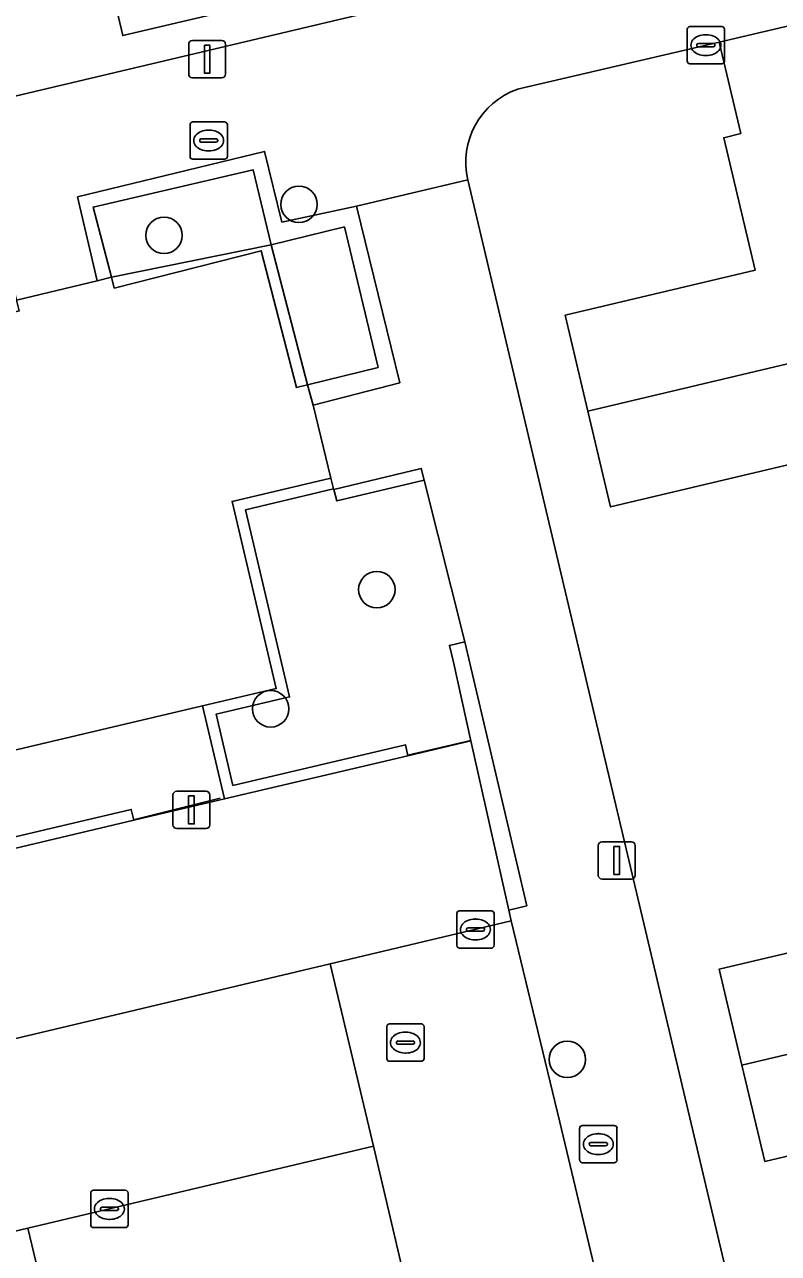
# Model space of a CAD drawing. Extents: x 158031 to 159244, y 380104 to 381214.
# Drawn here: x 159022.78 to 159042.99, y 380872.94 to 380905.89 of the extents above; entities that cross this region are included whole.
import ezdxf

# ---------------------------------------------------------------- set-up
doc = ezdxf.new("R2010")
doc.units = 0
for name, color, linetype in [('IMGEO_Boom', 7, 'Continuous'), ('IMGEO_Brandkraan', 7, 'Continuous'), ('IMGEO_Erf', 7, 'Continuous'), ('IMGEO_Groenvoorziening', 7, 'Continuous'), ('IMGEO_Kolk', 7, 'Continuous'), ('IMGEO_Lichtmast', 7, 'Continuous'), ('IMGEO_Muur', 7, 'Continuous'), ('IMGEO_Pand', 7, 'Continuous'), ('IMGEO_Parkeervlak_open', 7, 'Continuous'), ('IMGEO_Rijbaan_lokaal_open', 7, 'Continuous'), ('IMGEO_Rioolput', 7, 'Continuous'), ('IMGEO_Voetpad_open', 7, 'Continuous')]:
    doc.layers.add(name, color=color, linetype=linetype)

msp = doc.modelspace()

# ---------------------------------------------------------------- linework, layer by layer
at = {"layer": 'IMGEO_Boom'}
for centre in [(159030.132, 380901.068), (159026.516, 380900.235), (159032.22, 380890.739), (159029.374, 380887.544), (159037.327, 380878.146)]:
    msp.add_circle(centre, 0.489, dxfattribs=at)
at = {"layer": 'IMGEO_Brandkraan'}
for p, q in [((159037.733, 380876.374), (159038.585, 380876.374)), ((159037.658, 380875.448), (159037.658, 380876.3)), ((159038.146, 380876.154), (159038.171, 380876.154)), ((159038.659, 380876.3), (159038.659, 380875.448)), ((159037.917, 380875.868), (159037.917, 380875.88)), ((159038.355, 380875.831), (159037.957, 380875.831)), ((159037.96, 380875.917), (159038.358, 380875.917)), ((159038.401, 380875.88), (159038.401, 380875.868)), ((159038.585, 380875.374), (159037.733, 380875.374)), ((159038.169, 380875.594), (159038.144, 380875.594))]:
    msp.add_line(p, q, dxfattribs=at)
for points in [[(159037.733, 380876.374), (159038.585, 380876.374)], [(159037.658, 380875.448), (159037.658, 380876.3)], [(159038.659, 380876.3), (159038.659, 380875.448)], [(159038.585, 380875.374), (159037.733, 380875.374)]]:
    msp.add_lwpolyline(points, dxfattribs=at)
for centre, radius, start, end in [((159037.735, 380876.298), 0.0765, 91.552, 178.448), ((159037.735, 380876.298), 0.0765, 91.552, 178.448), ((159038.583, 380876.298), 0.0765, 1.552, 88.448), ((159038.583, 380876.298), 0.0765, 1.552, 88.448), ((159037.957, 380875.877), 0.0403, 85.8775, 175.7526), ((159037.954, 380875.867), 0.0366, 178.938, 274.7102), ((159038.358, 380875.874), 0.043, 264.8664, 352.4533), ((159038.362, 380875.879), 0.0386, 1.7309, 96.639), ((159037.735, 380875.45), 0.0765, 181.552, 268.448), ((159037.735, 380875.45), 0.0765, 181.552, 268.448), ((159038.583, 380875.45), 0.0765, 271.552, 358.448), ((159038.583, 380875.45), 0.0765, 271.552, 358.448)]:
    msp.add_arc(centre, radius, start, end, dxfattribs=at)
for centre, major_axis, ratio, start_param, end_param in [((159038.145, 380875.874), (-0.387, 0.002), 0.722429, 4.712389, 7.853982), ((159038.17, 380875.874), (-0.39, 0.002), 0.717154, 1.570796, 4.712389)]:
    msp.add_ellipse(centre, major_axis=major_axis, ratio=ratio, start_param=start_param, end_param=end_param, dxfattribs=at)
at = {"layer": 'IMGEO_Erf'}
for points in [[(159050.364, 380936.227), (159035.448, 380932.774), (159016.511, 380928.391), (159016.167, 380929.876), (159014.206, 380929.413), (159011.265, 380928.718), (159008.323, 380928.023), (159005.381, 380927.328), (159002.44, 380926.633), (159001.418, 380926.392), (159000, 380926.056), (158999.499, 380925.937), (158996.552, 380925.239), (158999.868, 380911.016), (159000.467, 380908.449), (159000.889, 380906.639), (159002.601, 380899.259), (159054.938, 380911.648)], [(159027.965, 380906.197), (159025.41, 380905.593), (159024.192, 380910.745)], [(159043.545, 380894.152), (159038.488, 380892.955), (159037.879, 380895.525), (159037.271, 380898.095), (159042.36, 380899.3), (159041.519, 380902.854), (159041.978, 380902.963), (159041.4, 380905.412), (159035.996, 380904.156)], [(159034.663, 380901.723), (159054.412, 380818.274)], [(159047.672, 380876.605), (159042.62, 380875.41), (159042.01, 380877.988), (159041.4, 380880.564), (159046.476, 380881.765)]]:
    msp.add_lwpolyline(points, dxfattribs=at)
msp.add_arc((159036.675, 380902.202), 2.068, 109.1632, 193.4016, dxfattribs=at)
at = {"layer": 'IMGEO_Groenvoorziening'}
for points in [[(159029.391, 380899.986), (159028.903, 380901.996), (159024.615, 380900.996), (159025.105, 380899.112)], [(159030.358, 380896.232), (159032.253, 380896.696), (159031.35, 380900.462), (159029.391, 380899.986)], [(159020.282, 380894.103), (159021.992, 380886.76), (159022.091, 380886.333), (159027.551, 380887.62), (159029.524, 380888.085), (159028.341, 380893.105), (159030.991, 380893.729), (159030.517, 380895.684), (159030.358, 380896.232), (159030.067, 380896.157), (159029.123, 380899.824), (159025.179, 380898.821), (159025.105, 380899.112), (159024.723, 380899.015), (159022.56, 380898.502), (159022.633, 380898.211), (159008.575, 380894.702), (159009.57, 380890.529), (159011.573, 380891.02), (159011.515, 380891.327), (159014.448, 380891.973), (159014.318, 380892.727)], [(159033.486, 380893.677), (159031.151, 380893.116), (159031.067, 380893.42), (159031.063, 380893.438), (159028.7, 380892.881), (159029.883, 380887.862), (159027.912, 380887.397), (159028.361, 380885.489), (159032.985, 380886.579), (159033.054, 380886.287), (159034.745, 380886.685), (159034.272, 380888.794), (159034.165, 380889.244), (159034.582, 380889.337)], [(159025.636, 380884.846), (159025.705, 380884.554), (159028.138, 380885.128), (159027.551, 380887.62), (159022.091, 380886.333), (159013.831, 380884.386), (159014.344, 380882.185), (159018.753, 380883.224), (159018.822, 380882.932), (159020.912, 380883.425), (159020.843, 380883.717)]]:
    msp.add_lwpolyline(points, close=True, dxfattribs=at)
at = {"layer": 'IMGEO_Kolk'}
for p, q in [((159040.54, 380904.909), (159040.54, 380905.761)), ((159040.615, 380905.835), (159041.467, 380905.835)), ((159041.541, 380905.761), (159041.541, 380904.909)), ((159040.842, 380905.378), (159041.24, 380905.378)), ((159041.028, 380905.615), (159041.053, 380905.615)), ((159040.799, 380905.329), (159040.799, 380905.341)), ((159041.237, 380905.292), (159040.839, 380905.292)), ((159041.051, 380905.055), (159041.026, 380905.055)), ((159041.283, 380905.341), (159041.283, 380905.329)), ((159041.467, 380904.835), (159040.615, 380904.835)), ((159034.364, 380881.203), (159034.364, 380882.055)), ((159034.439, 380882.129), (159035.291, 380882.129)), ((159035.365, 380882.055), (159035.365, 380881.203)), ((159034.623, 380881.623), (159034.623, 380881.635)), ((159034.666, 380881.672), (159035.064, 380881.672)), ((159034.852, 380881.909), (159034.877, 380881.909)), ((159035.107, 380881.635), (159035.107, 380881.623)), ((159035.061, 380881.586), (159034.663, 380881.586)), ((159034.875, 380881.349), (159034.85, 380881.349)), ((159035.291, 380881.129), (159034.439, 380881.129)), ((159024.55, 380873.71), (159024.55, 380874.562)), ((159024.625, 380874.636), (159025.477, 380874.636)), ((159025.038, 380874.416), (159025.063, 380874.416)), ((159025.551, 380874.562), (159025.551, 380873.71)), ((159024.809, 380874.13), (159024.809, 380874.142)), ((159025.247, 380874.093), (159024.849, 380874.093)), ((159024.852, 380874.179), (159025.25, 380874.179)), ((159025.293, 380874.142), (159025.293, 380874.13)), ((159025.061, 380873.856), (159025.036, 380873.856)), ((159025.477, 380873.636), (159024.625, 380873.636))]:
    msp.add_line(p, q, dxfattribs=at)
for points in [[(159040.54, 380904.909), (159040.54, 380905.761)], [(159040.615, 380905.835), (159041.467, 380905.835)], [(159041.541, 380905.761), (159041.541, 380904.909)], [(159041.467, 380904.835), (159040.615, 380904.835)], [(159034.364, 380881.203), (159034.364, 380882.055)], [(159034.439, 380882.129), (159035.291, 380882.129)], [(159035.365, 380882.055), (159035.365, 380881.203)], [(159035.291, 380881.129), (159034.439, 380881.129)], [(159024.55, 380873.71), (159024.55, 380874.562)], [(159024.625, 380874.636), (159025.477, 380874.636)], [(159025.551, 380874.562), (159025.551, 380873.71)], [(159025.477, 380873.636), (159024.625, 380873.636)]]:
    msp.add_lwpolyline(points, dxfattribs=at)
for centre, radius, start, end in [((159040.617, 380905.759), 0.0765, 91.552, 178.448), ((159040.617, 380905.759), 0.0765, 91.552, 178.448), ((159041.465, 380905.759), 0.0765, 1.552, 88.448), ((159041.465, 380905.759), 0.0765, 1.552, 88.448), ((159040.839, 380905.338), 0.0403, 85.8775, 175.7526), ((159041.244, 380905.34), 0.0386, 1.7309, 96.639), ((159040.836, 380905.328), 0.0366, 178.938, 274.7102), ((159041.24, 380905.335), 0.043, 264.8664, 352.4533), ((159040.617, 380904.911), 0.0765, 181.552, 268.448), ((159040.617, 380904.911), 0.0765, 181.552, 268.448), ((159041.465, 380904.911), 0.0765, 271.552, 358.448), ((159041.465, 380904.911), 0.0765, 271.552, 358.448), ((159034.441, 380882.053), 0.0765, 91.552, 178.448), ((159034.441, 380882.053), 0.0765, 91.552, 178.448), ((159035.289, 380882.053), 0.0765, 1.552, 88.448), ((159035.289, 380882.053), 0.0765, 1.552, 88.448), ((159034.663, 380881.632), 0.0403, 85.8775, 175.7526), ((159035.068, 380881.634), 0.0386, 1.7309, 96.639), ((159034.66, 380881.622), 0.0366, 178.938, 274.7102), ((159035.064, 380881.629), 0.043, 264.8664, 352.4533), ((159034.441, 380881.205), 0.0765, 181.552, 268.448), ((159034.441, 380881.205), 0.0765, 181.552, 268.448), ((159035.289, 380881.205), 0.0765, 271.552, 358.448), ((159035.289, 380881.205), 0.0765, 271.552, 358.448), ((159024.627, 380874.56), 0.0765, 91.552, 178.448), ((159024.627, 380874.56), 0.0765, 91.552, 178.448), ((159025.475, 380874.56), 0.0765, 1.552, 88.448), ((159025.475, 380874.56), 0.0765, 1.552, 88.448), ((159024.849, 380874.139), 0.0403, 85.8775, 175.7526), ((159024.846, 380874.129), 0.0366, 178.938, 274.7102), ((159025.25, 380874.136), 0.043, 264.8664, 352.4533), ((159025.254, 380874.141), 0.0386, 1.7309, 96.639), ((159024.627, 380873.712), 0.0765, 181.552, 268.448), ((159024.627, 380873.712), 0.0765, 181.552, 268.448), ((159025.475, 380873.712), 0.0765, 271.552, 358.448), ((159025.475, 380873.712), 0.0765, 271.552, 358.448)]:
    msp.add_arc(centre, radius, start, end, dxfattribs=at)
for centre, major_axis, ratio, start_param, end_param in [((159041.027, 380905.335), (-0.387, 0.002), 0.722429, 4.712389, 7.853982), ((159041.052, 380905.335), (-0.39, 0.002), 0.717154, 1.570796, 4.712389), ((159034.851, 380881.629), (-0.387, 0.002), 0.722429, 4.712389, 7.853982), ((159034.876, 380881.629), (-0.39, 0.002), 0.717154, 1.570796, 4.712389), ((159025.037, 380874.136), (-0.387, 0.002), 0.722429, 4.712389, 7.853982), ((159025.062, 380874.136), (-0.39, 0.002), 0.717154, 1.570796, 4.712389)]:
    msp.add_ellipse(centre, major_axis=major_axis, ratio=ratio, start_param=start_param, end_param=end_param, dxfattribs=at)
at = {"layer": 'IMGEO_Lichtmast'}
for p, q in [((159027.176, 380904.56), (159027.176, 380905.36)), ((159027.176, 380905.36), (159027.176, 380904.56)), ((159027.276, 380905.46), (159028.066, 380905.46)), ((159028.066, 380905.46), (159027.276, 380905.46)), ((159028.166, 380905.36), (159028.166, 380904.56)), ((159028.166, 380904.56), (159028.166, 380905.36)), ((159028.066, 380904.46), (159027.276, 380904.46)), ((159027.276, 380904.46), (159028.066, 380904.46)), ((159026.855, 380885.333), (159027.645, 380885.333)), ((159027.645, 380885.333), (159026.855, 380885.333)), ((159026.755, 380884.433), (159026.755, 380885.233)), ((159026.755, 380885.233), (159026.755, 380884.433)), ((159027.745, 380885.233), (159027.745, 380884.433)), ((159027.745, 380884.433), (159027.745, 380885.233)), ((159027.645, 380884.333), (159026.855, 380884.333)), ((159026.855, 380884.333), (159027.645, 380884.333)), ((159038.258, 380883.979), (159039.048, 380883.979)), ((159039.048, 380883.979), (159038.258, 380883.979)), ((159038.158, 380883.079), (159038.158, 380883.879)), ((159038.158, 380883.879), (159038.158, 380883.079)), ((159039.148, 380883.879), (159039.148, 380883.079)), ((159039.148, 380883.079), (159039.148, 380883.879)), ((159039.048, 380882.979), (159038.258, 380882.979)), ((159038.258, 380882.979), (159039.048, 380882.979))]:
    msp.add_line(p, q, dxfattribs=at)
for points in [[(159027.596, 380905.335), (159027.746, 380905.335), (159027.746, 380904.585), (159027.596, 380904.585), (159027.596, 380905.335)], [(159027.175, 380885.208), (159027.325, 380885.208), (159027.325, 380884.458), (159027.175, 380884.458), (159027.175, 380885.208)], [(159038.578, 380883.854), (159038.728, 380883.854), (159038.728, 380883.104), (159038.578, 380883.104), (159038.578, 380883.854)]]:
    msp.add_lwpolyline(points, dxfattribs=at)
for centre, start, end in [((159027.276, 380905.36), 90, 180), ((159027.276, 380905.36), 90, 180), ((159028.066, 380905.36), 0, 90), ((159028.066, 380905.36), 360, 90), ((159027.276, 380904.56), 180, 270), ((159027.276, 380904.56), 180, 270), ((159028.066, 380904.56), 270, 0), ((159028.066, 380904.56), 270, 0), ((159026.855, 380885.233), 90, 180), ((159026.855, 380885.233), 90, 180), ((159027.645, 380885.233), 0, 90), ((159027.645, 380885.233), 360, 90), ((159026.855, 380884.433), 180, 270), ((159026.855, 380884.433), 180, 270), ((159027.645, 380884.433), 270, 0), ((159027.645, 380884.433), 270, 0), ((159038.258, 380883.879), 90, 180), ((159038.258, 380883.879), 90, 180), ((159039.048, 380883.879), 0, 90), ((159039.048, 380883.879), 360, 90), ((159038.258, 380883.079), 180, 270), ((159038.258, 380883.079), 180, 270), ((159039.048, 380883.079), 270, 0), ((159039.048, 380883.079), 270, 0)]:
    msp.add_arc(centre, 0.1, start, end, dxfattribs=at)
at = {"layer": 'IMGEO_Muur'}
for points in [[(159030.358, 380896.232), (159030.517, 380895.684), (159032.833, 380896.285), (159031.673, 380901.018), (159029.676, 380900.593), (159029.212, 380902.488), (159024.199, 380901.266), (159024.723, 380899.015), (159025.105, 380899.112), (159024.615, 380900.996), (159028.903, 380901.996), (159029.391, 380899.986), (159031.35, 380900.462), (159032.253, 380896.696)], [(159025.105, 380899.112), (159025.179, 380898.821), (159029.123, 380899.824), (159030.067, 380896.157), (159030.358, 380896.232), (159029.391, 380899.986)], [(159033.486, 380893.677), (159033.411, 380893.988), (159031.067, 380893.42), (159031.151, 380893.116)], [(159029.883, 380887.862), (159028.7, 380892.881), (159031.063, 380893.438), (159030.991, 380893.729), (159028.341, 380893.105), (159029.524, 380888.085), (159027.551, 380887.62), (159028.138, 380885.128), (159033.054, 380886.287), (159032.985, 380886.579), (159028.361, 380885.489), (159027.912, 380887.397)], [(159034.582, 380889.337), (159034.165, 380889.244), (159034.272, 380888.794), (159034.745, 380886.685), (159035.76, 380882.149), (159036.24, 380882.261)], [(159025.705, 380884.554), (159025.636, 380884.846), (159020.843, 380883.717), (159020.912, 380883.425)]]:
    msp.add_lwpolyline(points, close=True, dxfattribs=at)
for points in [[(159034.582, 380889.337), (159033.486, 380893.677)], [(159033.055, 380886.304), (159034.743, 380886.692)], [(159025.701, 380884.571), (159028.016, 380885.146)]]:
    msp.add_lwpolyline(points, dxfattribs=at)
at = {"layer": 'IMGEO_Pand'}
for points in [[(159018.816, 380918.611), (159020.878, 380909.962), (159024.192, 380910.745), (159025.41, 380905.593), (159027.965, 380906.197), (159024.328, 380921.566), (159022.491, 380921.131), (159022.86, 380919.567)], [(159051.674, 380898.791), (159050.717, 380902.833), (159049.653, 380907.364), (159041.4, 380905.412), (159041.978, 380902.963), (159041.519, 380902.854), (159042.36, 380899.3), (159037.271, 380898.095), (159037.879, 380895.525)], [(159051.674, 380898.791), (159037.879, 380895.525), (159038.488, 380892.955), (159043.545, 380894.152), (159044.359, 380890.711), (159054.652, 380893.147), (159054.202, 380895.046), (159052.647, 380894.678)], [(159045.722, 380884.952), (159046.476, 380881.765), (159041.4, 380880.564), (159042.01, 380877.988), (159055.89, 380881.278), (159057.365, 380881.627), (159056.431, 380885.573), (159056.003, 380887.383), (159054.522, 380887.034)], [(159058.336, 380877.445), (159056.879, 380877.1), (159055.89, 380881.278), (159042.01, 380877.988), (159042.62, 380875.41), (159047.672, 380876.605), (159048.482, 380873.182), (159058.769, 380875.615)]]:
    msp.add_lwpolyline(points, close=True, dxfattribs=at)
at = {"layer": 'IMGEO_Parkeervlak_open'}
msp.add_lwpolyline([(159034.745, 380886.685), (159033.054, 380886.287), (159028.138, 380885.128), (159025.705, 380884.554), (159020.912, 380883.425), (159018.822, 380882.932), (159014.12, 380881.824), (159012.012, 380881.328), (159012.711, 380878.303), (159012.527, 380878.26), (159012.941, 380876.428), (159030.969, 380880.704), (159035.826, 380881.856), (159035.76, 380882.149)], close=True, dxfattribs=at)
at = {"layer": 'IMGEO_Rijbaan_lokaal_open'}
for points in [[(159043.598, 380849.322), (159037.126, 380876.463), (159035.826, 380881.856), (159030.969, 380880.704), (159032.128, 380875.818), (159033.819, 380868.623), (159037.273, 380853.93), (159037.653, 380852.313), (159039.001, 380846.606), (159042.449, 380832.005), (159044.226, 380824.483), (159045.366, 380819.656), (159050.176, 380820.792)], [(159022.868, 380873.619), (159032.128, 380875.818), (159030.969, 380880.704), (159012.941, 380876.428), (159001.298, 380873.666), (159000.866, 380873.564), (159000, 380873.359), (158980.884, 380868.836), (158980.498, 380868.745), (158971.896, 380866.71), (158972.991, 380861.775), (159000, 380868.189)]]:
    msp.add_lwpolyline(points, close=True, dxfattribs=at)
at = {"layer": 'IMGEO_Rioolput'}
for p, q in [((159027.212, 380902.353), (159027.212, 380903.205)), ((159027.287, 380903.279), (159028.139, 380903.279)), ((159027.7, 380903.059), (159027.725, 380903.059)), ((159028.213, 380903.205), (159028.213, 380902.353)), ((159027.471, 380902.773), (159027.471, 380902.785)), ((159027.909, 380902.736), (159027.511, 380902.736)), ((159027.514, 380902.822), (159027.912, 380902.822)), ((159027.955, 380902.785), (159027.955, 380902.773)), ((159027.723, 380902.499), (159027.698, 380902.499)), ((159028.139, 380902.279), (159027.287, 380902.279)), ((159032.487, 380878.169), (159032.487, 380879.021)), ((159032.562, 380879.095), (159033.414, 380879.095)), ((159033.488, 380879.021), (159033.488, 380878.169)), ((159032.975, 380878.875), (159033, 380878.875)), ((159032.746, 380878.589), (159032.746, 380878.601)), ((159033.184, 380878.552), (159032.786, 380878.552)), ((159032.789, 380878.638), (159033.187, 380878.638)), ((159033.23, 380878.601), (159033.23, 380878.589)), ((159033.414, 380878.095), (159032.562, 380878.095)), ((159032.998, 380878.315), (159032.973, 380878.315))]:
    msp.add_line(p, q, dxfattribs=at)
for points in [[(159027.212, 380902.353), (159027.212, 380903.205)], [(159027.287, 380903.279), (159028.139, 380903.279)], [(159028.213, 380903.205), (159028.213, 380902.353)], [(159028.139, 380902.279), (159027.287, 380902.279)], [(159032.487, 380878.169), (159032.487, 380879.021)], [(159032.562, 380879.095), (159033.414, 380879.095)], [(159033.488, 380879.021), (159033.488, 380878.169)], [(159033.414, 380878.095), (159032.562, 380878.095)]]:
    msp.add_lwpolyline(points, dxfattribs=at)
for centre, radius, start, end in [((159027.289, 380903.203), 0.0765, 91.552, 178.448), ((159027.289, 380903.203), 0.0765, 91.552, 178.448), ((159028.137, 380903.203), 0.0765, 1.552, 88.448), ((159028.137, 380903.203), 0.0765, 1.552, 88.448), ((159027.511, 380902.782), 0.0403, 85.8775, 175.7526), ((159027.508, 380902.772), 0.0366, 178.938, 274.7102), ((159027.912, 380902.779), 0.043, 264.8664, 352.4533), ((159027.916, 380902.784), 0.0386, 1.7309, 96.639), ((159027.289, 380902.355), 0.0765, 181.552, 268.448), ((159027.289, 380902.355), 0.0765, 181.552, 268.448), ((159028.137, 380902.355), 0.0765, 271.552, 358.448), ((159028.137, 380902.355), 0.0765, 271.552, 358.448), ((159032.564, 380879.019), 0.0765, 91.552, 178.448), ((159032.564, 380879.019), 0.0765, 91.552, 178.448), ((159033.412, 380879.019), 0.0765, 1.552, 88.448), ((159033.412, 380879.019), 0.0765, 1.552, 88.448), ((159032.786, 380878.598), 0.0403, 85.8775, 175.7526), ((159032.783, 380878.588), 0.0366, 178.938, 274.7102), ((159033.187, 380878.595), 0.043, 264.8664, 352.4533), ((159033.191, 380878.6), 0.0386, 1.7309, 96.639), ((159032.564, 380878.171), 0.0765, 181.552, 268.448), ((159032.564, 380878.171), 0.0765, 181.552, 268.448), ((159033.412, 380878.171), 0.0765, 271.552, 358.448), ((159033.412, 380878.171), 0.0765, 271.552, 358.448)]:
    msp.add_arc(centre, radius, start, end, dxfattribs=at)
for centre, major_axis, ratio, start_param, end_param in [((159027.699, 380902.779), (-0.387, 0.002), 0.722429, 4.712389, 7.853982), ((159027.724, 380902.779), (-0.39, 0.002), 0.717154, 1.570796, 4.712389), ((159032.974, 380878.595), (-0.387, 0.002), 0.722429, 4.712389, 7.853982), ((159032.999, 380878.595), (-0.39, 0.002), 0.717154, 1.570796, 4.712389)]:
    msp.add_ellipse(centre, major_axis=major_axis, ratio=ratio, start_param=start_param, end_param=end_param, dxfattribs=at)
at = {"layer": 'IMGEO_Voetpad_open'}
for points in [[(159035.996, 380904.156), (159041.4, 380905.412), (159049.653, 380907.364), (159055.875, 380908.775), (159057.725, 380909.391), (159056.459, 380914.061), (159056.446, 380914.101)], [(159054.938, 380911.648), (159002.601, 380899.259), (159003.793, 380894.266), (159004.185, 380894.36), (159007.183, 380881.806), (159009.417, 380882.343), (159007.857, 380889.089), (159009.806, 380889.539), (159009.57, 380890.529), (159008.575, 380894.702), (159008.501, 380895.012), (159008.408, 380895.406), (159010.425, 380895.887), (159009.936, 380897.898), (159014.974, 380899.081), (159022.01, 380900.754), (159022.56, 380898.502), (159024.723, 380899.015), (159024.199, 380901.266), (159029.212, 380902.488), (159029.676, 380900.593), (159031.673, 380901.018), (159034.663, 380901.723)], [(159034.663, 380901.723), (159031.673, 380901.018), (159032.833, 380896.285), (159030.517, 380895.684), (159030.991, 380893.729), (159031.063, 380893.438), (159031.067, 380893.42), (159033.411, 380893.988), (159033.486, 380893.677), (159034.582, 380889.337), (159036.24, 380882.261), (159035.76, 380882.149), (159035.826, 380881.856), (159037.126, 380876.463), (159043.598, 380849.322), (159050.176, 380820.792), (159050.659, 380820.846), (159051.862, 380815.466), (159056.908, 380816.703), (159057.036, 380816.752)], [(159054.412, 380818.274), (159034.663, 380901.723)], [(159033.819, 380868.623), (159032.128, 380875.818), (159022.868, 380873.619), (159023.434, 380871.234)]]:
    msp.add_lwpolyline(points, dxfattribs=at)
msp.add_lwpolyline([(159023.434, 380871.234), (159022.868, 380873.619), (159000, 380868.189), (158972.991, 380861.775), (158973.665, 380859.384), (159000, 380865.687)], close=True, dxfattribs=at)
msp.add_arc((159036.675, 380902.202), 2.068, 109.1632, 193.4016, dxfattribs=at)

doc.saveas('drawing.dxf')
